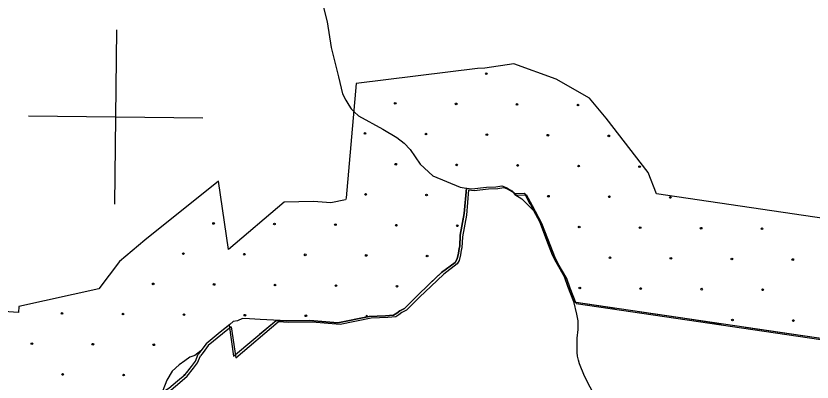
# Model space of a CAD drawing. Extents: x 1551132 to 1791609, y 378168 to 563823.
# Drawn here: x 1645754 to 1650778, y 455119 to 457428 of the extents above; entities that cross this region are included whole.
import ezdxf

# ---------------------------------------------------------------- set-up
doc = ezdxf.new("R2010")
doc.units = 0
for name, color, linetype in [('DESIGN - EROSION CONTROL - Devices', 7, 'Continuous'), ('DESIGN - SCRATCH - User 1', 7, 'Continuous'), ('DESIGN - TRAFFIC CONTROL PERMANENT - Pavement Marking Text', 7, 'Continuous'), ('DESIGN - TRANSPORTATION - Text', 7, 'Continuous'), ('SURVEY - DRAINAGE - Bridge Hydraulic Data - Points - Locators', 7, 'Continuous'), ('SURVEY - VEGETATION - Features with Text', 7, 'Continuous')]:
    doc.layers.add(name, color=color, linetype=linetype)

msp = doc.modelspace()

# ---------------------------------------------------------------- linework, layer by layer
at = {"layer": 'DESIGN - EROSION CONTROL - Devices'}
for centre in [(1648722.41, 457064.29), (1648722.41, 457064.29), (1648147.448, 456877.613), (1648147.448, 456877.613), (1648532.001, 456873.88), (1648532.001, 456873.88), (1648916.554, 456870.146), (1648916.554, 456870.146), (1649301.106, 456866.413), (1649301.106, 456866.413), (1647957.038, 456687.204), (1647957.038, 456687.204), (1648341.591, 456683.47), (1648341.591, 456683.47), (1648726.144, 456679.737), (1648726.144, 456679.737), (1649110.697, 456676.003), (1649110.697, 456676.003), (1649495.25, 456672.27), (1649495.25, 456672.27), (1648151.181, 456493.06), (1648151.181, 456493.06), (1648535.734, 456489.327), (1648535.734, 456489.327), (1648920.287, 456485.593), (1648920.287, 456485.593), (1649304.84, 456481.86), (1649304.84, 456481.86), (1649689.393, 456478.126), (1649689.393, 456478.126), (1647960.771, 456302.651), (1647960.771, 456302.651), (1648345.324, 456298.917), (1648345.324, 456298.917), (1649114.43, 456291.45), (1649114.43, 456291.45), (1649498.983, 456287.717), (1649498.983, 456287.717), (1649883.536, 456283.983), (1649883.536, 456283.983), (1647001.256, 456119.708), (1647001.256, 456119.708), (1647385.809, 456115.975), (1647385.809, 456115.975), (1647770.362, 456112.241), (1647770.362, 456112.241), (1648154.915, 456108.508), (1648154.915, 456108.508), (1648539.468, 456104.774), (1648539.468, 456104.774), (1649308.574, 456097.307), (1649308.574, 456097.307), (1649693.126, 456093.573), (1649693.126, 456093.573), (1650077.679, 456089.84), (1650077.679, 456089.84), (1650462.232, 456086.106), (1650462.232, 456086.106), (1646810.846, 455929.298), (1646810.846, 455929.298), (1647195.399, 455925.565), (1647195.399, 455925.565), (1647579.952, 455921.831), (1647579.952, 455921.831), (1647964.505, 455918.098), (1647964.505, 455918.098), (1648349.058, 455914.364), (1648349.058, 455914.364), (1649502.717, 455903.164), (1649502.717, 455903.164), (1649887.27, 455899.43), (1649887.27, 455899.43), (1650271.823, 455895.697), (1650271.823, 455895.697), (1650656.376, 455891.963), (1650656.376, 455891.963), (1646620.436, 455738.889), (1646620.436, 455738.889), (1647004.989, 455735.155), (1647004.989, 455735.155), (1647389.542, 455731.422), (1647389.542, 455731.422), (1647774.095, 455727.688), (1647774.095, 455727.688), (1648158.648, 455723.955), (1648158.648, 455723.955), (1649312.307, 455712.754), (1649312.307, 455712.754), (1649696.86, 455709.02), (1649696.86, 455709.02), (1650081.413, 455705.287), (1650081.413, 455705.287), (1650465.966, 455701.553), (1650465.966, 455701.553), (1646045.474, 455552.212), (1646045.474, 455552.212), (1646430.027, 455548.479), (1646430.027, 455548.479), (1646814.58, 455544.745), (1646814.58, 455544.745), (1647199.133, 455541.012), (1647199.133, 455541.012), (1647583.686, 455537.278), (1647583.686, 455537.278), (1650275.556, 455511.144), (1650275.556, 455511.144), (1650660.109, 455507.41), (1650660.109, 455507.41), (1645855.064, 455361.803), (1645855.064, 455361.803), (1646239.617, 455358.069), (1646239.617, 455358.069), (1646624.17, 455354.336), (1646624.17, 455354.336), (1646049.207, 455167.66), (1646049.207, 455167.66), (1646433.76, 455163.926), (1646433.76, 455163.926)]:
    msp.add_circle(centre, 5.28, dxfattribs=at)
for centre, start, end in [((1647968.238, 455533.545), 336.263008, 226.953551), ((1646818.313, 455160.192), 78.651653, 181.921395)]:
    msp.add_arc(centre, 5.28, start, end, dxfattribs=at)
at = {"layer": 'DESIGN - SCRATCH - User 1'}
for points in [[(1649477.755, 456783.883), (1649373.966, 456910.245), (1649162.329, 457029.698), (1648896.185, 457126.709), (1648714.04, 457098.941), (1648666.249, 457097.566), (1647901.25, 457002.171)], [(1647901.25, 457002.171), (1647838.518, 456281.053), (1647836.877, 456271.969), (1647832.993, 456268.327), (1647741.712, 456249.568), (1647632.756, 456259.002), (1647447.627, 456254.727)], [(1649795.347, 456306.188), (1649742.949, 456441.6), (1649477.755, 456783.883)], [(1647031.737, 456387.347), (1646568.54, 456014.403), (1646407.818, 455880.283), (1646277.446, 455707.303)], [(1647447.627, 456254.727), (1647095.31, 455956.119), (1647031.737, 456387.347)], [(1647395.445, 455508.516), (1647463.027, 455504.866), (1647609.006, 455508.232), (1647785.752, 455492.94), (1647983.239, 455533.508), (1648087.245, 455537.633), (1648137.269, 455540.733), (1648157.51, 455554.392), (1648175.752, 455568.084), (1648206.009, 455583.568), (1648289.507, 455668.212), (1648358.647, 455733.08), (1648439.995, 455809.749), (1648525.127, 455874.326), (1648537.518, 455896.143), (1648546.168, 455932.052), (1648550.71, 455962.028), (1648554.96, 455975.97), (1648558.234, 456046.047), (1648582.701, 456181.85), (1648596.617, 456341.813)], [(1648596.617, 456341.813), (1648631.616, 456337.405), (1648723.606, 456348.888), (1648781.571, 456350.555), (1648819.57, 456356.347), (1648847.486, 456346.172), (1648883.335, 456325.938), (1648898.202, 456307.837)], [(1648963.042, 456310.254), (1649000.741, 456241.136), (1649059.264, 456130.216), (1649115.346, 455985.271), (1649140.471, 455918.852), (1649162.554, 455875.643), (1649216.669, 455783.674), (1649237.843, 455721.305), (1649275.467, 455624.436)], [(1651922.88, 455993.939), (1649795.347, 456306.188)], [(1646277.446, 455707.303), (1645772.033, 455595.575), (1645770.775, 455558.924), (1645461.232, 455578.7), (1645328.451, 454915.066)], [(1649275.467, 455624.436), (1651234.23, 455336.955), (1651172.747, 453569.417), (1651668.393, 453558.959), (1651674.168, 453426.147)], [(1647098.985, 455478.598), (1647127.993, 455281.835), (1647395.445, 455508.516)], [(1645925.987, 454078.836), (1646067.951, 454788.379), (1646493.707, 454761.171), (1646501.549, 454988.718), (1646576.605, 455005.31), (1646648.329, 455039.495), (1646720.01, 455080.087), (1646774.034, 455126.955), (1646821.716, 455167.373), (1646861.324, 455217.333), (1646886.657, 455251.167), (1646904.923, 455296.035)]]:
    msp.add_lwpolyline(points, dxfattribs=at)
at = {"layer": 'DESIGN - TRAFFIC CONTROL PERMANENT - Pavement Marking Text'}
for points in [[(1648596.617, 456341.813), (1648582.701, 456181.85), (1648558.234, 456046.047), (1648554.96, 455975.97), (1648550.71, 455962.028), (1648546.168, 455932.052), (1648537.518, 455896.143), (1648525.127, 455874.326), (1648439.995, 455809.749), (1648358.647, 455733.08), (1648289.507, 455668.212), (1648206.009, 455583.568), (1648175.752, 455568.084), (1648157.51, 455554.392), (1648137.269, 455540.733), (1648087.245, 455537.633), (1647983.239, 455533.508), (1647785.752, 455492.94), (1647609.006, 455508.232), (1647463.027, 455504.866), (1647395.445, 455508.516)], [(1648596.617, 456341.813), (1648582.701, 456181.85), (1648558.234, 456046.047), (1648554.96, 455975.97), (1648550.71, 455962.028), (1648546.168, 455932.052), (1648537.518, 455896.143), (1648525.127, 455874.326), (1648439.995, 455809.749), (1648358.647, 455733.08), (1648289.507, 455668.212), (1648206.009, 455583.568), (1648175.752, 455568.084), (1648157.51, 455554.392), (1648137.269, 455540.733), (1648087.245, 455537.633), (1647983.239, 455533.508), (1647785.752, 455492.94), (1647609.006, 455508.232), (1647463.027, 455504.866), (1647395.445, 455508.516)], [(1648596.617, 456341.813), (1648582.701, 456181.85), (1648558.234, 456046.047), (1648554.96, 455975.97), (1648550.71, 455962.028), (1648546.168, 455932.052), (1648537.518, 455896.143), (1648525.127, 455874.326), (1648439.995, 455809.749), (1648358.647, 455733.08), (1648289.507, 455668.212), (1648206.009, 455583.568), (1648175.752, 455568.084), (1648157.51, 455554.392), (1648137.269, 455540.733), (1648087.245, 455537.633), (1647983.239, 455533.508), (1647785.752, 455492.94), (1647609.006, 455508.232), (1647463.027, 455504.866), (1647395.445, 455508.516)], [(1648596.617, 456341.813), (1648582.701, 456181.85), (1648558.234, 456046.047), (1648554.96, 455975.97), (1648550.71, 455962.028), (1648546.168, 455932.052), (1648537.518, 455896.143), (1648525.127, 455874.326), (1648439.995, 455809.749), (1648358.647, 455733.08), (1648289.507, 455668.212), (1648206.009, 455583.568), (1648175.752, 455568.084), (1648157.51, 455554.392), (1648137.269, 455540.733), (1648087.245, 455537.633), (1647983.239, 455533.508), (1647785.752, 455492.94), (1647609.006, 455508.232), (1647463.027, 455504.866), (1647395.445, 455508.516)], [(1648596.617, 456341.813), (1648582.701, 456181.85), (1648558.234, 456046.047), (1648554.96, 455975.97), (1648550.71, 455962.028), (1648546.168, 455932.052), (1648537.518, 455896.143), (1648525.127, 455874.326), (1648439.995, 455809.749), (1648358.647, 455733.08), (1648289.507, 455668.212), (1648206.009, 455583.568), (1648175.752, 455568.084), (1648157.51, 455554.392), (1648137.269, 455540.733), (1648087.245, 455537.633), (1647983.239, 455533.508), (1647785.752, 455492.94), (1647609.006, 455508.232), (1647463.027, 455504.866), (1647395.445, 455508.516)], [(1648610.308, 456331.554), (1648596.392, 456171.592), (1648571.926, 456035.788), (1648568.651, 455965.711), (1648564.401, 455951.769), (1648559.859, 455921.794), (1648551.21, 455885.884), (1648538.818, 455864.067), (1648453.687, 455799.49), (1648372.339, 455722.822), (1648303.199, 455657.953), (1648219.7, 455573.309), (1648189.443, 455557.826), (1648171.202, 455544.134), (1648150.96, 455530.475), (1648100.937, 455527.375), (1647996.931, 455523.25), (1647799.444, 455482.682), (1647622.698, 455497.974), (1647476.718, 455494.607), (1647409.136, 455498.257)], [(1648596.617, 456341.813), (1648631.616, 456337.405), (1648723.606, 456348.888), (1648781.571, 456350.555), (1648819.57, 456356.347), (1648847.486, 456346.172), (1648883.335, 456325.938), (1648898.202, 456307.837)], [(1648596.617, 456341.813), (1648631.616, 456337.405), (1648723.606, 456348.888), (1648781.571, 456350.555), (1648819.57, 456356.347), (1648847.486, 456346.172), (1648883.335, 456325.938), (1648898.202, 456307.837)], [(1648596.617, 456341.813), (1648631.616, 456337.405), (1648723.606, 456348.888), (1648781.571, 456350.555), (1648819.57, 456356.347), (1648847.486, 456346.172), (1648883.335, 456325.938), (1648898.202, 456307.837)], [(1648596.617, 456341.813), (1648631.616, 456337.405), (1648723.606, 456348.888), (1648781.571, 456350.555), (1648819.57, 456356.347), (1648847.486, 456346.172), (1648883.335, 456325.938), (1648898.202, 456307.837)], [(1648596.617, 456341.813), (1648631.616, 456337.405), (1648723.606, 456348.888), (1648781.571, 456350.555), (1648819.57, 456356.347), (1648847.486, 456346.172), (1648883.335, 456325.938), (1648898.202, 456307.837)], [(1648610.308, 456331.554), (1648645.308, 456327.146), (1648737.297, 456338.63), (1648795.262, 456340.296), (1648833.262, 456346.088), (1648861.178, 456335.913), (1648897.027, 456315.679), (1648911.893, 456297.579)], [(1648898.202, 456307.837), (1648963.042, 456310.254)], [(1648898.202, 456307.837), (1648963.042, 456310.254)], [(1648898.202, 456307.837), (1648963.042, 456310.254)], [(1648898.202, 456307.837), (1648963.042, 456310.254)], [(1648898.202, 456307.837), (1648963.042, 456310.254)], [(1649275.467, 455624.436), (1649237.843, 455721.305), (1649216.669, 455783.674), (1649162.554, 455875.643), (1649140.471, 455918.852), (1649115.346, 455985.271), (1649059.264, 456130.216), (1649000.741, 456241.136), (1648963.042, 456310.254)], [(1649275.467, 455624.436), (1649237.843, 455721.305), (1649216.669, 455783.674), (1649162.554, 455875.643), (1649140.471, 455918.852), (1649115.346, 455985.271), (1649059.264, 456130.216), (1649000.741, 456241.136), (1648963.042, 456310.254)], [(1649275.467, 455624.436), (1649237.843, 455721.305), (1649216.669, 455783.674), (1649162.554, 455875.643), (1649140.471, 455918.852), (1649115.346, 455985.271), (1649059.264, 456130.216), (1649000.741, 456241.136), (1648963.042, 456310.254)], [(1649275.467, 455624.436), (1649237.843, 455721.305), (1649216.669, 455783.674), (1649162.554, 455875.643), (1649140.471, 455918.852), (1649115.346, 455985.271), (1649059.264, 456130.216), (1649000.741, 456241.136), (1648963.042, 456310.254)], [(1649275.467, 455624.436), (1649237.843, 455721.305), (1649216.669, 455783.674), (1649162.554, 455875.643), (1649140.471, 455918.852), (1649115.346, 455985.271), (1649059.264, 456130.216), (1649000.741, 456241.136), (1648963.042, 456310.254)], [(1648911.893, 456297.579), (1648976.733, 456299.995)], [(1649289.159, 455614.178), (1649251.535, 455711.047), (1649230.36, 455773.415), (1649176.245, 455865.384), (1649154.162, 455908.594), (1649129.038, 455975.012), (1649072.956, 456119.957), (1649014.432, 456230.877), (1648976.733, 456299.995)], [(1649275.467, 455624.436), (1651234.23, 455336.955), (1651172.747, 453569.417), (1651630.361, 453560.067), (1651643.36, 453175.599)], [(1649275.467, 455624.436), (1651234.23, 455336.955), (1651172.747, 453569.417), (1651630.361, 453560.067), (1651643.36, 453175.599)], [(1649275.467, 455624.436), (1651234.23, 455336.955), (1651172.747, 453569.417), (1651630.361, 453560.067), (1651643.36, 453175.599)], [(1649275.467, 455624.436), (1651234.23, 455336.955), (1651172.747, 453569.417), (1651630.361, 453560.067), (1651643.36, 453175.599)], [(1649275.467, 455624.436), (1651234.23, 455336.955), (1651172.747, 453569.417), (1651630.361, 453560.067), (1651643.36, 453175.599)], [(1649289.159, 455614.178), (1651247.921, 455326.696), (1651186.438, 453559.158), (1651644.052, 453549.808), (1651657.052, 453165.34)], [(1647098.985, 455478.598), (1647127.993, 455281.835), (1647395.445, 455508.516)], [(1647098.985, 455478.598), (1647127.993, 455281.835), (1647395.445, 455508.516)], [(1647098.985, 455478.598), (1647127.993, 455281.835), (1647395.445, 455508.516)], [(1647098.985, 455478.598), (1647127.993, 455281.835), (1647395.445, 455508.516)], [(1647098.985, 455478.598), (1647127.993, 455281.835), (1647395.445, 455508.516)], [(1647098.985, 455478.598), (1647043.995, 455434.322), (1646954.697, 455359.803), (1646921.922, 455316.319), (1646904.923, 455296.035)], [(1647098.985, 455478.598), (1647043.995, 455434.322), (1646954.697, 455359.803), (1646921.922, 455316.319), (1646904.923, 455296.035)], [(1647098.985, 455478.598), (1647043.995, 455434.322), (1646954.697, 455359.803), (1646921.922, 455316.319), (1646904.923, 455296.035)], [(1647098.985, 455478.598), (1647043.995, 455434.322), (1646954.697, 455359.803), (1646921.922, 455316.319), (1646904.923, 455296.035)], [(1647098.985, 455478.598), (1647043.995, 455434.322), (1646954.697, 455359.803), (1646921.922, 455316.319), (1646904.923, 455296.035)], [(1647112.676, 455468.339), (1647057.686, 455424.063), (1646968.388, 455349.545), (1646935.614, 455306.06), (1646918.614, 455285.776)], [(1647112.676, 455468.339), (1647141.684, 455271.576), (1647409.136, 455498.257)], [(1645925.337, 454075.594), (1646067.951, 454788.379), (1646493.707, 454761.171), (1646501.549, 454988.718), (1646576.605, 455005.31), (1646648.329, 455039.495), (1646720.01, 455080.087), (1646774.034, 455126.955), (1646821.716, 455167.373), (1646861.324, 455217.333), (1646886.657, 455251.167), (1646904.923, 455296.035)], [(1645925.337, 454075.594), (1646067.951, 454788.379), (1646493.707, 454761.171), (1646501.549, 454988.718), (1646576.605, 455005.31), (1646648.329, 455039.495), (1646720.01, 455080.087), (1646774.034, 455126.955), (1646821.716, 455167.373), (1646861.324, 455217.333), (1646886.657, 455251.167), (1646904.923, 455296.035)], [(1645925.337, 454075.594), (1646067.951, 454788.379), (1646493.707, 454761.171), (1646501.549, 454988.718), (1646576.605, 455005.31), (1646648.329, 455039.495), (1646720.01, 455080.087), (1646774.034, 455126.955), (1646821.716, 455167.373), (1646861.324, 455217.333), (1646886.657, 455251.167), (1646904.923, 455296.035)], [(1645925.337, 454075.594), (1646067.951, 454788.379), (1646493.707, 454761.171), (1646501.549, 454988.718), (1646576.605, 455005.31), (1646648.329, 455039.495), (1646720.01, 455080.087), (1646774.034, 455126.955), (1646821.716, 455167.373), (1646861.324, 455217.333), (1646886.657, 455251.167), (1646904.923, 455296.035)], [(1645925.337, 454075.594), (1646067.951, 454788.379), (1646493.707, 454761.171), (1646501.549, 454988.718), (1646576.605, 455005.31), (1646648.329, 455039.495), (1646720.01, 455080.087), (1646774.034, 455126.955), (1646821.716, 455167.373), (1646861.324, 455217.333), (1646886.657, 455251.167), (1646904.923, 455296.035)], [(1645939.028, 454065.335), (1646081.642, 454778.121), (1646507.399, 454750.912), (1646515.24, 454978.46), (1646590.297, 454995.052), (1646662.02, 455029.236), (1646733.702, 455069.829), (1646787.726, 455116.697), (1646835.408, 455157.114), (1646875.015, 455207.074), (1646900.348, 455240.908), (1646918.614, 455285.776)]]:
    msp.add_lwpolyline(points, dxfattribs=at)
at = {"layer": 'DESIGN - TRANSPORTATION - Text'}
for points in [[(1647685.431, 457524.593), (1647718.622, 457392.207), (1647743.638, 457229.827), (1647790.511, 457045.281), (1647815.852, 456936.978), (1647835.594, 456896.802), (1647855.401, 456866.651), (1647869.251, 456842.534), (1647889.126, 456824.392), (1647916.95, 456798.191), (1648070.33, 456715.189), (1648157.944, 456662.604), (1648203.685, 456626.287), (1648241.417, 456586.011), (1648304.816, 456493.517), (1648384.322, 456420.948), (1648558.243, 456348.388)], [(1648596.617, 456341.813), (1648582.701, 456181.85), (1648558.234, 456046.047), (1648554.96, 455975.97), (1648550.71, 455962.028), (1648546.168, 455932.052), (1648537.518, 455896.143), (1648525.127, 455874.326), (1648439.995, 455809.749), (1648358.647, 455733.08), (1648289.507, 455668.212), (1648206.009, 455583.568), (1648175.752, 455568.084), (1648157.51, 455554.392), (1648137.269, 455540.733), (1648087.245, 455537.633), (1647983.239, 455533.508), (1647785.752, 455492.94), (1647609.006, 455508.232), (1647463.027, 455504.866), (1647295.297, 455513.924), (1647227.399, 455517.157), (1647183.475, 455519.957), (1647153.251, 455506.482), (1647125.168, 455500.974), (1647104.852, 455483.315), (1647043.995, 455434.322), (1646954.697, 455359.803), (1646921.922, 455316.319), (1646882.182, 455286.318), (1646852.716, 455277.009), (1646820.142, 455253.734), (1646784.467, 455227.358), (1646741.043, 455188.574), (1646706.919, 455131.164), (1646666.82, 455028.403)], [(1648558.243, 456348.388), (1648581.701, 456343.696), (1648631.616, 456337.405), (1648723.606, 456348.888), (1648781.571, 456350.555), (1648819.57, 456356.347), (1648847.486, 456346.172), (1648883.335, 456325.938), (1648903.177, 456301.787), (1648947.242, 456274.77), (1649022.549, 456199.801)], [(1649412.614, 455017.954), (1649342.466, 455157.066), (1649311.475, 455233.576), (1649303.792, 455257.718), (1649298.108, 455281.827), (1649296.425, 455305.886), (1649295.592, 455396.047), (1649302.283, 455450.048), (1649303.008, 455506.133), (1649293.567, 455548.318), (1649274.592, 455626.686), (1649237.843, 455721.305), (1649216.669, 455783.674), (1649162.554, 455875.643), (1649140.471, 455918.852), (1649115.346, 455985.271), (1649059.264, 456130.216), (1649022.549, 456199.801)]]:
    msp.add_lwpolyline(points, dxfattribs=at)
at = {"layer": 'SURVEY - DRAINAGE - Bridge Hydraulic Data - Points - Locators'}
for p, q in [((1646389.469, 457340.713), (1646376.819, 456240.759)), ((1646933.098, 456784.415), (1645833.191, 456797.057))]:
    msp.add_line(p, q, dxfattribs=at)
at = {"layer": 'SURVEY - VEGETATION - Features with Text'}
for points in [[(1648596.617, 456341.813), (1648582.701, 456181.85), (1648564.359, 456080.056)], [(1648596.617, 456341.813), (1648631.616, 456337.405), (1648723.606, 456348.888), (1648781.571, 456350.555), (1648819.57, 456356.347), (1648847.486, 456346.172), (1648856.086, 456341.321)], [(1648898.202, 456307.837), (1648963.042, 456310.254)], [(1649000.199, 456242.136), (1648963.042, 456310.254)], [(1649108.863, 456002.029), (1649059.264, 456130.216), (1649000.741, 456241.136), (1649000.191, 456242.144)], [(1648546.076, 455931.661), (1648537.518, 455896.143), (1648525.127, 455874.326), (1648439.995, 455809.749), (1648370.48, 455744.239)], [(1649275.467, 455624.436), (1649237.843, 455721.305), (1649216.669, 455783.674), (1649168.895, 455864.876)], [(1648370.489, 455744.239), (1648358.647, 455733.08), (1648289.507, 455668.212), (1648206.009, 455583.568), (1648175.752, 455568.084), (1648175.727, 455568.059)], [(1649275.467, 455624.436), (1649536.661, 455586.102)], [(1649685.066, 455564.318), (1649946.268, 455525.984)], [(1647292.089, 455420.913), (1647395.445, 455508.516)], [(1647774.819, 455493.89), (1647609.006, 455508.232), (1647511.475, 455505.982)], [(1648034.605, 455535.542), (1647983.239, 455533.508), (1647785.752, 455492.94), (1647774.811, 455493.89)], [(1649946.268, 455525.984), (1650207.462, 455487.65)], [(1647098.985, 455478.598), (1647043.995, 455434.322), (1646954.697, 455359.803), (1646921.922, 455316.319), (1646907.381, 455298.968)], [(1647098.985, 455478.598), (1647127.993, 455281.835), (1647177.658, 455323.927)], [(1650355.867, 455465.866), (1650617.061, 455427.532)], [(1650617.061, 455427.532), (1650878.263, 455389.198)], [(1646831.691, 455179.957), (1646861.324, 455217.333), (1646886.657, 455251.167), (1646904.923, 455296.035)]]:
    msp.add_lwpolyline(points, dxfattribs=at)

doc.saveas('drawing.dxf')
